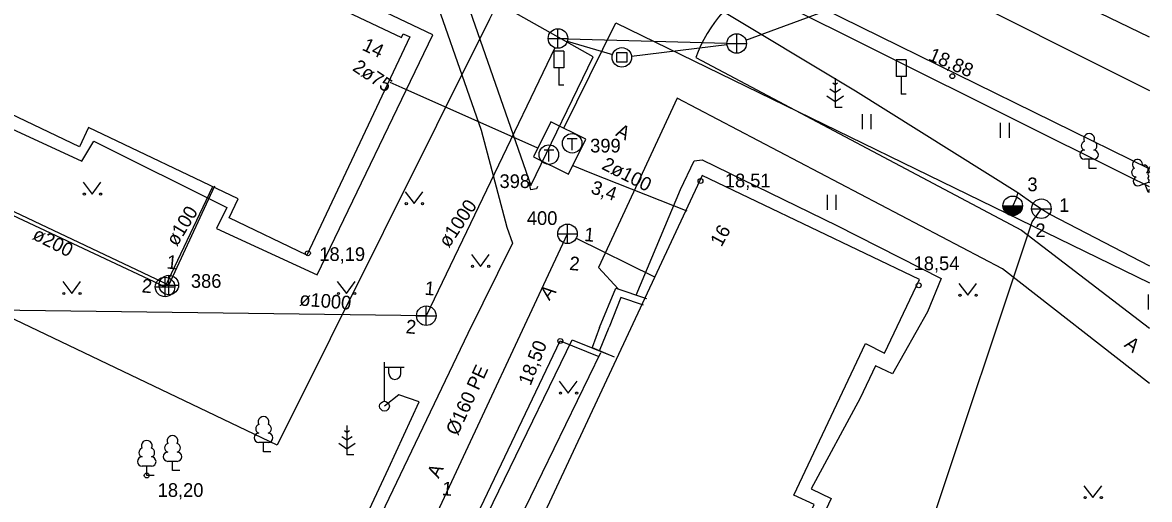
# Model space of a CAD drawing. Extents: x 713540 to 713867, y 6589774 to 6590061.
# Drawn here: x 713809 to 713866.7, y 6589816.9 to 6589841.3 of the extents above; entities that cross this region are included whole.
import ezdxf

# ---------------------------------------------------------------- set-up
doc = ezdxf.new("R2010")
doc.units = 0
for name, color, linetype in [('DKAEV', 7, 'Continuous'), ('HALJASTUS', 7, 'Continuous'), ('HOONE', 7, 'Continuous'), ('HOONEDET', 7, 'Continuous'), ('KKAEV', 7, 'Continuous'), ('KORGUS', 7, 'Continuous'), ('KTRASS', 7, 'Continuous'), ('LIIKLUS', 7, 'Continuous'), ('MPKAABEL', 7, 'Continuous'), ('POST', 7, 'Continuous'), ('PUU', 7, 'Continuous'), ('SIKAEV', 7, 'Continuous'), ('SITRASS', 7, 'Continuous'), ('SKTRASS', 7, 'Continuous'), ('TEE', 7, 'Continuous'), ('TKAEV', 7, 'Continuous'), ('TORU NR', 7, 'Continuous'), ('TTRASS', 7, 'Continuous'), ('VKAEV', 7, 'Continuous'), ('VTRASS', 7, 'Continuous'), ('Слой 1', 7, 'Continuous')]:
    doc.layers.add(name, color=color, linetype=linetype)

msp = doc.modelspace()

# ---------------------------------------------------------------- linework, layer by layer
at = {"layer": 'DKAEV'}
for p, q in [((713839.41, 6589839.31), (713839.41, 6589839.81)), ((713839.41, 6589839.81), (713839.91, 6589839.81)), ((713839.91, 6589839.81), (713839.91, 6589839.31)), ((713839.91, 6589839.31), (713839.41, 6589839.31))]:
    msp.add_line(p, q, dxfattribs=at)
msp.add_circle((713839.66, 6589839.56), 0.5, dxfattribs=at)
at = {"layer": 'HALJASTUS'}
for p, q in [((713851.96, 6589836.652), (713851.96, 6589835.891)), ((713852.415, 6589836.652), (713852.415, 6589835.891)), ((713859.033, 6589836.202), (713859.033, 6589835.44)), ((713859.488, 6589836.202), (713859.488, 6589835.44)), ((713812.087, 6589833.167), (713812.55, 6589832.56)), ((713812.55, 6589832.56), (713812.996, 6589833.167)), ((713828.567, 6589832.677), (713829.03, 6589832.07)), ((713829.03, 6589832.07), (713829.476, 6589832.677)), ((713850.165, 6589832.518), (713850.165, 6589831.757)), ((713850.62, 6589832.518), (713850.62, 6589831.757)), ((713831.957, 6589829.467), (713832.42, 6589828.86)), ((713832.42, 6589828.86), (713832.866, 6589829.467)), ((713811.037, 6589828.077), (713811.5, 6589827.47)), ((713811.5, 6589827.47), (713811.946, 6589828.077)), ((713825.097, 6589828.077), (713825.56, 6589827.47)), ((713825.56, 6589827.47), (713826.006, 6589828.077)), ((713856.907, 6589827.987), (713857.37, 6589827.38)), ((713857.37, 6589827.38), (713857.816, 6589827.987)), ((713866.608, 6589827.415), (713866.608, 6589826.653)), ((713836.457, 6589822.977), (713836.92, 6589822.37)), ((713836.92, 6589822.37), (713837.366, 6589822.977)), ((713863.317, 6589817.627), (713863.78, 6589817.02)), ((713863.78, 6589817.02), (713864.226, 6589817.627))]:
    msp.add_line(p, q, dxfattribs=at)
for centre in [(713812.149, 6589832.56), (713812.978, 6589832.56), (713828.629, 6589832.07), (713829.458, 6589832.07), (713832.019, 6589828.86), (713832.848, 6589828.86), (713811.099, 6589827.47), (713811.928, 6589827.47), (713825.159, 6589827.47), (713825.988, 6589827.47), (713856.969, 6589827.38), (713857.798, 6589827.38), (713836.519, 6589822.37), (713837.348, 6589822.37), (713863.379, 6589817.02), (713864.208, 6589817.02)]:
    msp.add_circle(centre, 0.055, dxfattribs=at)
at = {"layer": 'HOONE'}
for points in [[(713822.207, 6589843.517), (713828.374, 6589840.579), (713828.464, 6589840.769), (713828.814, 6589840.603), (713823.544, 6589829.432), (713819.555, 6589831.335), (713820.021, 6589832.32), (713812.364, 6589835.961), (713811.902, 6589834.984), (713805.179, 6589838.191), (713805.642, 6589839.169), (713797.985, 6589842.81)], [(713836.869, 6589840.386), (713839.181, 6589839.702)], [(713840.156, 6589839.62), (713845.043, 6589840.212)], [(713852.129, 6589824.916), (713853.1, 6589824.41), (713854.904, 6589828.186), (713843.766, 6589833.509), (713816.141, 6589774.395), (713816.852, 6589774.068)], [(713830.19, 6589810.83), (713837.12, 6589825.1), (713839.15, 6589824.27)], [(713828.185, 6589774.068), (713831.556, 6589781.226), (713832.593, 6589780.737), (713835.873, 6589787.703), (713834.836, 6589788.192), (713838.388, 6589795.735), (713839.425, 6589795.246), (713842.706, 6589802.214), (713841.669, 6589802.703), (713845.201, 6589810.204), (713846.239, 6589809.715), (713849.51, 6589816.663), (713848.473, 6589817.151), (713852.129, 6589824.916)]]:
    msp.add_lwpolyline(points, dxfattribs=at)
at = {"layer": 'HOONEDET'}
for points in [[(713798.86, 6589841.94), (713805.57, 6589838.52), (713805.06, 6589837.46), (713812.02, 6589834.24), (713812.63, 6589835.27), (713819.44, 6589831.88), (713818.92, 6589830.79), (713824.06, 6589828.43), (713829.99, 6589840.716), (713823.163, 6589843.969)], [(713840.39, 6589827.39), (713842.66, 6589832.8), (713843.37, 6589834.26), (713843.78, 6589834.31), (713850.67, 6589830.95), (713856, 6589828.23), (713855.3, 6589826.53), (713853.52, 6589823.35), (713852.64, 6589823.77), (713851.856, 6589822.102), (713849.347, 6589817.466), (713850.384, 6589816.977), (713846.553, 6589808.841), (713845.516, 6589809.33), (713842.543, 6589803.017), (713843.581, 6589802.529), (713839.74, 6589794.372), (713838.702, 6589794.861), (713835.71, 6589788.506), (713836.747, 6589788.018), (713832.908, 6589779.863), (713831.87, 6589780.352), (713828.911, 6589774.068)], [(713838.51, 6589825.72), (713839.35, 6589827.74), (713840.93, 6589827.21)], [(713840.77, 6589826.88), (713839.61, 6589827.27), (713839.02, 6589825.75)], [(713838.51, 6589825.72), (713838.14, 6589824.71), (713839.26, 6589824.22)], [(713838.52, 6589824.54), (713839.02, 6589825.75)], [(713833.21, 6589813.39), (713838.58, 6589824.44)]]:
    msp.add_lwpolyline(points, dxfattribs=at)
at = {"layer": 'KKAEV'}
for p, q in [((713836.39, 6589840.028), (713836.39, 6589841.028)), ((713845.54, 6589839.772), (713845.54, 6589840.772)), ((713835.89, 6589840.528), (713836.89, 6589840.528)), ((713845.04, 6589840.272), (713846.04, 6589840.272)), ((713836.881, 6589830.027), (713836.881, 6589831.027)), ((713836.381, 6589830.527), (713837.381, 6589830.527)), ((713816.276, 6589827.305), (713816.276, 6589828.305)), ((713816.47, 6589827.4), (713816.47, 6589828.4)), ((713815.776, 6589827.805), (713816.776, 6589827.805)), ((713815.97, 6589827.9), (713816.97, 6589827.9)), ((713829.65, 6589825.83), (713829.65, 6589826.83)), ((713829.15, 6589826.33), (713830.15, 6589826.33))]:
    msp.add_line(p, q, dxfattribs=at)
for centre in [(713836.39, 6589840.528), (713845.54, 6589840.272), (713836.881, 6589830.527), (713816.276, 6589827.805), (713816.47, 6589827.9), (713829.65, 6589826.33)]:
    msp.add_circle(centre, 0.5, dxfattribs=at)
at = {"layer": 'KORGUS'}
for centre in [(713856.58, 6589838.6), (713843.69, 6589833.23), (713823.59, 6589829.53), (713854.86, 6589827.89), (713836.51, 6589825.04), (713815.34, 6589818.15)]:
    msp.add_circle(centre, 0.125, dxfattribs=at)
at = {"layer": 'KTRASS'}
for points in [[(713801.736, 6589834.632), (713816.276, 6589827.805)], [(713816.47, 6589827.9), (713802.66, 6589834.43), (713802.24, 6589834.7)], [(713816.276, 6589827.805), (713818.71, 6589832.915)], [(713816.47, 6589827.9), (713818.83, 6589832.98)], [(713830.108, 6589816.023), (713836.881, 6589830.527)], [(713837.329, 6589830.306), (713841.335, 6589828.328)]]:
    msp.add_lwpolyline(points, dxfattribs=at)
at = {"layer": 'LIIKLUS'}
for points in [[(713836.184, 6589839.882), (713836.184, 6589839.032)], [(713836.684, 6589839.882), (713836.184, 6589839.882)], [(713836.684, 6589839.882), (713836.684, 6589839.032)], [(713836.684, 6589839.032), (713836.184, 6589839.032)], [(713836.434, 6589839.032), (713836.434, 6589838.132)], [(713853.708, 6589839.427), (713853.708, 6589838.577)], [(713854.208, 6589839.427), (713853.708, 6589839.427)], [(713854.208, 6589839.427), (713854.208, 6589838.577)], [(713854.208, 6589838.577), (713853.708, 6589838.577)], [(713853.958, 6589838.577), (713853.958, 6589837.677)], [(713836.684, 6589838.132), (713836.434, 6589838.132)], [(713854.208, 6589837.677), (713853.958, 6589837.677)]]:
    msp.add_lwpolyline(points, dxfattribs=at)
at = {"layer": 'MPKAABEL'}
msp.add_lwpolyline([(713794.36, 6589783.55), (713811.85, 6589784.85), (713820.33, 6589802.68), (713827.71, 6589818.51), (713829.28, 6589821.92), (713828.25, 6589822.28), (713827.51, 6589821.7)], dxfattribs=at)
at = {"layer": 'POST'}
for p, q in [((713827.51, 6589821.95), (713827.51, 6589823.95)), ((713827.51, 6589823.7), (713828.51, 6589823.7)), ((713827.737, 6589823.379), (713827.737, 6589823.7)), ((713828.349, 6589823.379), (713828.349, 6589823.7))]:
    msp.add_line(p, q, dxfattribs=at)
msp.add_circle((713827.51, 6589821.7), 0.25, dxfattribs=at)
msp.add_arc((713828.043, 6589823.379), 0.306, 180, 0, dxfattribs=at)
at = {"layer": 'PUU'}
for p, q in [((713850.58, 6589838.5), (713850.58, 6589837)), ((713850.58, 6589837.75), (713850.313, 6589837.928)), ((713850.58, 6589838.15), (713850.456, 6589838.233)), ((713850.704, 6589838.233), (713850.58, 6589838.15)), ((713850.847, 6589837.928), (713850.58, 6589837.75)), ((713850.156, 6589837.589), (713850.58, 6589837.307)), ((713850.58, 6589837.307), (713851.004, 6589837.589)), ((713850.94, 6589837), (713850.58, 6589837)), ((713863.82, 6589834.34), (713863.34, 6589834.34)), ((713863.58, 6589833.865), (713863.58, 6589834.34)), ((713863.96, 6589833.865), (713863.58, 6589833.865)), ((713866.169, 6589832.994), (713866.614, 6589833.169)), ((713866.614, 6589833.169), (713866.671, 6589833.145)), ((713866.609, 6589832.659), (713866.434, 6589833.099)), ((713866.609, 6589832.659), (713866.671, 6589832.81)), ((713866.671, 6589832.659), (713866.609, 6589832.659)), ((713825.59, 6589820.71), (713825.59, 6589819.21)), ((713825.59, 6589819.96), (713825.323, 6589820.138)), ((713825.59, 6589820.36), (713825.466, 6589820.443)), ((713825.714, 6589820.443), (713825.59, 6589820.36)), ((713825.857, 6589820.138), (713825.59, 6589819.96)), ((713821.56, 6589819.845), (713821.08, 6589819.845)), ((713821.32, 6589819.37), (713821.32, 6589819.845)), ((713821.7, 6589819.37), (713821.32, 6589819.37)), ((713825.166, 6589819.799), (713825.59, 6589819.517)), ((713825.59, 6589819.517), (713826.014, 6589819.799)), ((713816.9, 6589818.875), (713816.42, 6589818.875)), ((713816.66, 6589818.4), (713816.66, 6589818.875)), ((713825.95, 6589819.21), (713825.59, 6589819.21)), ((713815.58, 6589818.625), (713815.1, 6589818.625)), ((713815.34, 6589818.15), (713815.34, 6589818.625)), ((713817.04, 6589818.4), (713816.66, 6589818.4)), ((713815.72, 6589818.15), (713815.34, 6589818.15))]:
    msp.add_line(p, q, dxfattribs=at)
msp.add_lwpolyline([(713866.614, 6589833.664), (713866.594, 6589833.589), (713866.594, 6589833.569), (713866.604, 6589833.539), (713866.624, 6589833.504), (713866.629, 6589833.484), (713866.614, 6589833.449), (713866.589, 6589833.399), (713866.584, 6589833.374), (713866.589, 6589833.359), (713866.599, 6589833.329), (713866.634, 6589833.269), (713866.639, 6589833.249), (713866.634, 6589833.229), (713866.619, 6589833.194), (713866.614, 6589833.169)], dxfattribs=at)
for centre, radius, start, end in [((713863.58, 6589835.385), 0.277, 332.5799, 207.4201), ((713863.41, 6589835.038), 0.233, 109.02174, 253.14154), ((713863.75, 6589835.038), 0.233, 286.85082, 70.98591), ((713863.342, 6589834.577), 0.238, 90.0016, 269.3953), ((713863.817, 6589834.577), 0.238, 270.6047, 89.9984), ((713866.052, 6589834.073), 0.256, 350.48556, 111.50017), ((713865.978, 6589833.661), 0.224, 111.43041, 274.49868), ((713866.052, 6589834.073), 0.256, 111.50269, 232.51731), ((713866.386, 6589833.822), 0.224, 308.50412, 111.57247), ((713866.849, 6589833.818), 0.225, 142.67401, 217.32599), ((713866.082, 6589833.217), 0.237, 111.50143, 291.50036), ((713866.613, 6589833.426), 0.237, 75.89323, 111.50149), ((713821.32, 6589820.89), 0.277, 332.5799, 207.4201), ((713821.15, 6589820.543), 0.233, 109.02174, 253.14154), ((713821.49, 6589820.543), 0.233, 286.85082, 70.98591), ((713815.34, 6589819.67), 0.277, 332.5799, 207.4201), ((713816.66, 6589819.92), 0.277, 332.5799, 207.4201), ((713821.083, 6589820.082), 0.238, 90.0016, 269.3953), ((713821.557, 6589820.082), 0.238, 270.6047, 89.9984), ((713815.17, 6589819.323), 0.233, 109.02174, 253.14154), ((713815.51, 6589819.323), 0.233, 286.85082, 70.98591), ((713816.423, 6589819.112), 0.238, 90.0016, 269.3953), ((713816.49, 6589819.573), 0.233, 109.02174, 253.14154), ((713816.83, 6589819.573), 0.233, 286.85082, 70.98591), ((713816.897, 6589819.112), 0.238, 270.6047, 89.9984), ((713815.103, 6589818.862), 0.238, 90.0016, 269.3953), ((713815.577, 6589818.862), 0.238, 270.6047, 89.9984)]:
    msp.add_arc(centre, radius, start, end, dxfattribs=at)
at = {"layer": 'SITRASS'}
msp.add_lwpolyline([(713866.671, 6589832.925), (713865.57, 6589833.47), (713840.95, 6589845.77), (713819.08, 6589856.48), (713813.26, 6589859.42), (713789.96, 6589869.66), (713773.99, 6589876.98), (713762.77, 6589881.28), (713755.5, 6589884.39), (713750.27, 6589886.88), (713741.03, 6589891.38), (713722.91, 6589899.77), (713722.841, 6589899.769)], dxfattribs=at)
at = {"layer": 'SKTRASS'}
for points in [[(713846.009, 6589840.445), (713854.481, 6589843.577)], [(713855.397, 6589843.526), (713866.671, 6589837.862)], [(713836.89, 6589840.514), (713845.04, 6589840.286)], [(713836.233, 6589840.049), (713829.65, 6589826.33)], [(713829.65, 6589826.33), (713797.13, 6589826.75)]]:
    msp.add_lwpolyline(points, dxfattribs=at)
at = {"layer": 'TEE'}
for points in [[(713866.671, 6589840.594), (713842.202, 6589852.438), (713818.495, 6589863.956), (713799.225, 6589873.05)], [(713822.811, 6589843.229), (713824.566, 6589846.913), (713829.407, 6589844.586), (713832.457, 6589835.83), (713833.78, 6589830.86), (713834.06, 6589830.04), (713831.78, 6589825.42), (713813.12, 6589786.46)], [(713846.955, 6589843.561), (713866.671, 6589833.857)], [(713838.195, 6589839.595), (713831.369, 6589843.448), (713835.008, 6589833.003), (713838.195, 6589839.595)], [(713843.446, 6589839.545), (713860.12, 6589830.711), (713866.671, 6589825.698)], [(713866.671, 6589822.857), (713859.142, 6589828.736), (713842.49, 6589837.472), (713838.474, 6589828.805), (713839.47, 6589827.7)], [(713835.346, 6589832.95), (713835.29, 6589832.82), (713835.01, 6589832.78), (713834.92, 6589833.15), (713834.913, 6589833.173)], [(713861.139, 6589831.812), (713861.574, 6589831.532), (713866.671, 6589828.883)], [(713833.97, 6589813.03), (713831.36, 6589814.27), (713836.51, 6589825.04), (713838.49, 6589824.25)]]:
    msp.add_lwpolyline(points, dxfattribs=at)
msp.add_arc((713850.446, 6589836.971), 7.458, 117.91242, 159.81141, dxfattribs=at)
at = {"layer": 'TKAEV'}
for p, q in [((713836.867, 6589835.412), (713837.367, 6589835.412)), ((713837.117, 6589834.812), (713837.117, 6589835.412)), ((713835.677, 6589834.832), (713836.177, 6589834.832)), ((713835.927, 6589834.232), (713835.927, 6589834.832))]:
    msp.add_line(p, q, dxfattribs=at)
for centre in [(713837.117, 6589835.162), (713835.927, 6589834.582)]:
    msp.add_circle(centre, 0.5, dxfattribs=at)
at = {"layer": 'TTRASS'}
for points in [[(713836.685, 6589835.933), (713839.35, 6589841.32), (713866.671, 6589828.014)], [(713828.421, 6589838.003), (713827.8, 6589838.28)], [(713835.364, 6589834.903), (713828.421, 6589838.003)], [(713836.939, 6589833.576), (713837.826, 6589835.368), (713836.033, 6589836.255), (713835.146, 6589834.462), (713836.939, 6589833.576)], [(713837.156, 6589834.015), (713838.027, 6589833.671)], [(713838.027, 6589833.671), (713842.99, 6589831.71)]]:
    msp.add_lwpolyline(points, dxfattribs=at)
at = {"layer": 'VKAEV'}
for p, q in [((713859.171, 6589831.96), (713860.171, 6589831.96)), ((713860.639, 6589831.812), (713861.639, 6589831.812))]:
    msp.add_line(p, q, dxfattribs=at)
for centre in [(713859.671, 6589831.96), (713861.139, 6589831.812)]:
    msp.add_circle(centre, 0.5, dxfattribs=at)
for radius in [0.483, 0.468, 0.45, 0.435, 0.418, 0.403, 0.386, 0.371, 0.354, 0.339, 0.321, 0.306, 0.289, 0.274, 0.257, 0.242, 0.224, 0.209, 0.192, 0.177, 0.16, 0.145, 0.127, 0.112, 0.0951, 0.0801, 0.0628, 0.0478, 0.0328, 0.0178]:
    msp.add_arc((713859.671, 6589831.96), radius, 180, 0, dxfattribs=at)
at = {"layer": 'VTRASS'}
for points in [[(713721.093, 6589902.329), (713733.497, 6589895.603), (713741.572, 6589891.713), (713756.471, 6589884.465), (713765.548, 6589879.995), (713782.769, 6589871.45), (713795.373, 6589866.054), (713804.634, 6589861.821), (713814.617, 6589856.993), (713823.754, 6589852.427), (713844.326, 6589842.238), (713851.629, 6589837.843), (713859.935, 6589832.639), (713860.708, 6589832.099), (713861.139, 6589831.812)], [(713859.935, 6589832.639), (713859.829, 6589832.294), (713859.671, 6589831.96)], [(713837.465, 6589774.068), (713838.79, 6589775.254), (713844.007, 6589787.257), (713851.584, 6589801.477), (713851.718, 6589801.787), (713852.517, 6589803.956), (713855.436, 6589815.436), (713860.666, 6589831.143), (713861.14, 6589831.812)]]:
    msp.add_lwpolyline(points, dxfattribs=at)
at = {"layer": 'Слой 1'}
msp.add_lwpolyline([(713835.53, 6589846.82), (713832.89, 6589841.52), (713822.02, 6589819.7), (713754.51, 6589852.01), (713765.74, 6589876.63), (713767.28, 6589880.01)], close=True, dxfattribs=at)

# ---------------------------------------------------------------- texts
at = {"layer": 'HOONE'}
for s, rotation, p in [('14', 334.46819, (713826.319, 6589839.959)), ('16', 61.41397, (713844.758, 6589829.818))]:
    msp.add_text(s, height=0.7, rotation=rotation, dxfattribs=at).set_placement(p)
at = {"layer": 'KORGUS'}
for s, rotation, p in [('18,88', 336.89219, (713855.31, 6589839.439)), ('18,50', 68.53383, (713834.987, 6589822.709))]:
    msp.add_text(s, height=0.7, rotation=rotation, dxfattribs=at).set_placement(p)
for s, p in [('18,51', (713844.932, 6589832.905)), ('18,19', (713824.176, 6589829.135)), ('18,54', (713854.598, 6589828.665)), ('18,20', (713815.901, 6589817.055))]:
    msp.add_text(s, height=0.7, dxfattribs=at).set_placement(p)
at = {"layer": 'KTRASS'}
msp.add_text('%%c160 PE', height=0.7, rotation=65.27292, dxfattribs=at).set_placement((713831.254, 6589820.154))
at = {"layer": 'SIKAEV'}
for s, p in [('399', (713838.04, 6589834.69)), ('398', (713833.4, 6589832.87)), ('400', (713834.8, 6589830.98)), ('386', (713817.6, 6589827.76))]:
    msp.add_text(s, height=0.7, dxfattribs=at).set_placement(p)
at = {"layer": 'TEE'}
for rotation, p in [(333.44633, (713839.302, 6589835.575)), (51.36179, (713835.947, 6589827.072)), (322.27014, (713865.334, 6589824.781)), (64.33359, (713830.285, 6589817.966))]:
    msp.add_text('A', height=0.7, rotation=rotation, dxfattribs=at).set_placement(p)
at = {"layer": 'TORU NR'}
for s, rotation, p in [('2ø75', 326.54091, (713825.828, 6589838.919)), ('2ø100', 332.9695, (713838.584, 6589833.87)), ('3,4', 341.53332, (713838.028, 6589832.615)), ('ø1000', 56.33397, (713830.803, 6589829.769)), ('ø100', 58.77069, (713816.882, 6589829.844)), ('ø200', 332.9695, (713809.439, 6589830.281)), ('1', 354.71026, (713837.711, 6589830.16)), ('1', 354.71026, (713816.341, 6589828.75)), ('2', 354.71026, (713836.951, 6589828.68)), ('2', 354.71026, (713815.061, 6589827.53)), ('1', 354.71026, (713829.541, 6589827.41)), ('ø1000', 355.16181, (713823.133, 6589826.858)), ('2', 354.71026, (713828.581, 6589825.44)), ('1', 354.71026, (713830.431, 6589817.15))]:
    msp.add_text(s, height=0.7, rotation=rotation, dxfattribs=at).set_placement(p)
for s, p in [('3', (713860.422, 6589832.707)), ('1', (713862.046, 6589831.644)), ('2', (713860.831, 6589830.354))]:
    msp.add_text(s, height=0.7, dxfattribs=at).set_placement(p)

doc.saveas('drawing.dxf')
